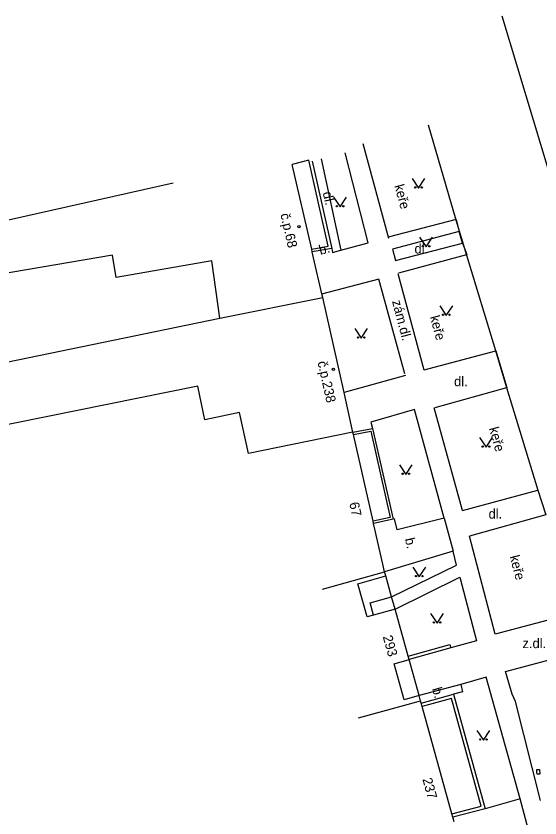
# Model space of a CAD drawing. Extents: x -577457 to -568404, y -1208466 to -1201387.
# Drawn here: x -575437.2 to -575396.6, y -1204075.1 to -1204012.9 of the extents above; entities that cross this region are included whole.
import ezdxf

# ---------------------------------------------------------------- set-up
doc = ezdxf.new("R2010")
doc.units = 0
for name, color, linetype in [('BUDOVY_MĚŘ', 7, 'Continuous'), ('BUDOVY_NEMĚŘ', 7, 'Continuous'), ('OBVOD_PILÍŘE', 7, 'Continuous'), ('POMOC_POPIS', 7, 'Continuous'), ('ROZHRANÍ_PLOCH', 7, 'Continuous'), ('ZELEŇ', 7, 'Continuous'), ('ZN_BUDOV', 7, 'Continuous'), ('ZN_DOPLŇKOVÉ', 7, 'Continuous'), ('ZN_KULTUR', 7, 'Continuous'), ('Č_POPIS_ORIENT', 7, 'Continuous')]:
    doc.layers.add(name, color=color, linetype=linetype)

msp = doc.modelspace()

# ---------------------------------------------------------------- linework, layer by layer
at = {"layer": 'BUDOVY_MĚŘ'}
for points in [[(-575414.27, -1204030.96), (-575415.79, -1204024.4)], [(-575414.22, -1204031.18), (-575414.27, -1204030.96)], [(-575414.12, -1204031.63), (-575414.22, -1204031.18)], [(-575413.4, -1204034.71), (-575413.47, -1204034.43)], [(-575411.75, -1204042.09), (-575413.4, -1204034.71)], [(-575411.07, -1204045.16), (-575411.17, -1204044.69)], [(-575411.03, -1204045.34), (-575411.07, -1204045.16)], [(-575409.5, -1204052.08), (-575411.03, -1204045.34)], [(-575409.46, -1204052.25), (-575409.5, -1204052.08)], [(-575409.36, -1204052.69), (-575409.46, -1204052.25)], [(-575408.61, -1204056.01), (-575408.75, -1204055.4)], [(-575413.43, -1204057.36), (-575408.61, -1204056.01)], [(-575408.52, -1204056.33), (-575408.61, -1204056.01)], [(-575408.07, -1204057.95), (-575408.52, -1204056.33)], [(-575407.8, -1204058.9), (-575408.07, -1204057.95)], [(-575406.78, -1204062.56), (-575407.8, -1204058.9)], [(-575406.71, -1204062.81), (-575406.78, -1204062.56)], [(-575405.93, -1204065.61), (-575406.71, -1204062.81)], [(-575405.82, -1204066.01), (-575405.93, -1204065.61)], [(-575410.63, -1204067.34), (-575405.82, -1204066.01)], [(-575405.76, -1204066.21), (-575405.82, -1204066.01)], [(-575405.69, -1204066.46), (-575405.76, -1204066.21)], [(-575403.38, -1204074.8), (-575405.69, -1204066.46)], [(-575403.31, -1204075.05), (-575403.38, -1204074.8)], [(-575403.21, -1204075.42), (-575403.31, -1204075.05)]]:
    msp.add_lwpolyline(points, dxfattribs=at)
at = {"layer": 'BUDOVY_NEMĚŘ'}
for points in [[(-575421.41, -1204036.32), (-575422.03, -1204031.87), (-575429.44, -1204033.17), (-575429.74, -1204031.43), (-575438.56, -1204032.94), (-575438.81, -1204031.51), (-575451.17, -1204033.57), (-575451.64, -1204031.8), (-575447.28, -1204030.82), (-575425.03, -1204025.81)], [(-575421.41, -1204036.32), (-575413.4, -1204034.71)], [(-575419.18, -1204046.83), (-575419.86, -1204043.64), (-575422.55, -1204044.21), (-575423.11, -1204041.59), (-575441.93, -1204045.4), (-575442.87, -1204040.74), (-575421.41, -1204036.32)], [(-575411.07, -1204045.16), (-575419.18, -1204046.83)]]:
    msp.add_lwpolyline(points, dxfattribs=at)
at = {"layer": 'OBVOD_PILÍŘE'}
msp.add_lwpolyline([(-575396.79, -1204071.54), (-575396.8, -1204071.36), (-575396.59, -1204071.35), (-575396.57, -1204071.71), (-575396.78, -1204071.72), (-575396.79, -1204071.54)], dxfattribs=at)
at = {"layer": 'ROZHRANÍ_PLOCH'}
for points in [[(-575395.83, -1204024.99), (-575399.49, -1204012.87)], [(-575405.24, -1204021.31), (-575403.07, -1204028.69)], [(-575410.31, -1204022.76), (-575408.31, -1204030.1)], [(-575413.54, -1204023.96), (-575412.01, -1204031.04)], [(-575412.01, -1204031.04), (-575409.89, -1204030.46), (-575411.66, -1204023.48)], [(-575403.05, -1204028.67), (-575408.33, -1204030.03)], [(-575403.07, -1204028.69), (-575402.26, -1204031.42)], [(-575403.05, -1204028.67), (-575402.82, -1204029.6)], [(-575402.82, -1204029.6), (-575408.01, -1204030.96), (-575407.77, -1204031.85), (-575402.56, -1204030.49)], [(-575402.56, -1204030.49), (-575402.82, -1204029.6)], [(-575412.71, -1204030.9), (-575412.66, -1204031.22)], [(-575402.56, -1204030.49), (-575402.23, -1204031.39)], [(-575412.66, -1204031.22), (-575412.01, -1204031.04)], [(-575407.51, -1204032.8), (-575402.23, -1204031.39)], [(-575402.26, -1204031.42), (-575400.01, -1204038.84)], [(-575413.47, -1204034.43), (-575409.03, -1204033.27)], [(-575407.05, -1204040.65), (-575409.07, -1204033.28)], [(-575405.53, -1204040.35), (-575407.56, -1204032.87)], [(-575405.53, -1204040.33), (-575399.99, -1204038.85)], [(-575400.01, -1204038.84), (-575399.14, -1204041.69)], [(-575399.99, -1204038.85), (-575399.13, -1204041.69)], [(-575406.99, -1204040.78), (-575411.75, -1204042.09)], [(-575404.68, -1204043.24), (-575399.13, -1204041.69)], [(-575399.14, -1204041.69), (-575396.71, -1204049.67)], [(-575402.57, -1204051.25), (-575404.76, -1204043.28)], [(-575404, -1204051.85), (-575406.28, -1204043.42), (-575409.69, -1204044.4), (-575409.55, -1204044.87)], [(-575402.57, -1204051.25), (-575396.71, -1204049.67)], [(-575396.71, -1204049.67), (-575396.09, -1204051.59)], [(-575404, -1204051.85), (-575407.63, -1204052.76), (-575407.85, -1204051.89), (-575407.95, -1204051.91)], [(-575404, -1204051.85), (-575403.28, -1204054.4)], [(-575396.09, -1204051.59), (-575402.03, -1204053.24)], [(-575393.78, -1204059.18), (-575400.03, -1204060.84), (-575402.03, -1204053.24)], [(-575403.28, -1204054.4), (-575408.61, -1204056.01)], [(-575408.07, -1204057.95), (-575403.02, -1204055.49), (-575403.28, -1204054.4)], [(-575407.8, -1204058.9), (-575402.76, -1204056.43), (-575401.48, -1204061.35), (-575403.48, -1204061.9)], [(-575396.5, -1204073.76), (-575398.46, -1204066.08), (-575398.72, -1204065.51), (-575399.23, -1204063.73), (-575392.91, -1204062.05)], [(-575398.1, -1204073.63), (-575400.73, -1204064.17), (-575402.69, -1204064.74)], [(-575402.69, -1204064.74), (-575405.93, -1204065.61)], [(-575402.69, -1204064.74), (-575402.57, -1204065.31), (-575403.25, -1204065.5)], [(-575398.1, -1204073.63), (-575400.8, -1204074.39)], [(-575397.26, -1204076.72), (-575398.1, -1204073.63)]]:
    msp.add_lwpolyline(points, dxfattribs=at)
at = {"layer": 'ZN_BUDOV'}
for centre in [(-575415.26, -1204029.22), (-575412.58, -1204040.3)]:
    msp.add_circle(centre, 0.0875, dxfattribs=at)
at = {"layer": 'ZN_DOPLŇKOVÉ'}
for points in [[(-575414.27, -1204030.96), (-575412.98, -1204030.72), (-575414.5, -1204024.06), (-575415.79, -1204024.4)], [(-575414.24, -1204024.14), (-575412.71, -1204030.9)], [(-575412.71, -1204030.9), (-575414.22, -1204031.18)], [(-575413.47, -1204034.43), (-575414.12, -1204031.63)], [(-575411.17, -1204044.69), (-575411.75, -1204042.09)], [(-575411.07, -1204045.16), (-575409.55, -1204044.87)], [(-575411.03, -1204045.34), (-575409.69, -1204045.08), (-575408.17, -1204051.78), (-575409.5, -1204052.08)], [(-575409.55, -1204044.87), (-575407.95, -1204051.91)], [(-575407.95, -1204051.91), (-575409.46, -1204052.25)], [(-575408.75, -1204055.4), (-575409.36, -1204052.69)], [(-575409.46, -1204059.36), (-575409.97, -1204059.5), (-575410.69, -1204056.93), (-575408.52, -1204056.33)], [(-575409.46, -1204059.36), (-575409.73, -1204058.41), (-575408.07, -1204057.95)], [(-575407.8, -1204058.9), (-575409.46, -1204059.36)], [(-575406.78, -1204062.56), (-575403.55, -1204061.65), (-575403.48, -1204061.9)], [(-575403.48, -1204061.9), (-575406.71, -1204062.81)], [(-575405.93, -1204065.61), (-575407.08, -1204065.93), (-575407.86, -1204063.14), (-575406.71, -1204062.81)], [(-575405.76, -1204066.21), (-575403.25, -1204065.5)], [(-575403.25, -1204065.5), (-575400.8, -1204074.39)], [(-575403.38, -1204074.8), (-575401.12, -1204074.2), (-575403.43, -1204065.83), (-575405.69, -1204066.46)], [(-575400.8, -1204074.39), (-575403.31, -1204075.05)]]:
    msp.add_lwpolyline(points, dxfattribs=at)
at = {"layer": 'ZN_KULTUR'}
for points in [[(-575406.48, -1204025.47), (-575405.98, -1204026.22), (-575405.48, -1204025.47)], [(-575412.57, -1204026.93), (-575412.07, -1204027.68), (-575411.57, -1204026.93)], [(-575405.89, -1204030.04), (-575405.39, -1204030.79), (-575404.89, -1204030.04)], [(-575404.32, -1204035.35), (-575403.82, -1204036.1), (-575403.32, -1204035.35)], [(-575410.93, -1204037.12), (-575410.43, -1204037.87), (-575409.93, -1204037.12)], [(-575401.24, -1204045.59), (-575400.74, -1204046.34), (-575400.24, -1204045.59)], [(-575407.46, -1204047.69), (-575406.96, -1204048.44), (-575406.46, -1204047.69)], [(-575406.42, -1204055.64), (-575405.92, -1204056.39), (-575405.42, -1204055.64)], [(-575405.04, -1204059.23), (-575404.54, -1204059.98), (-575404.04, -1204059.23)], [(-575401.44, -1204068.32), (-575400.94, -1204069.07), (-575400.44, -1204068.32)]]:
    msp.add_lwpolyline(points, dxfattribs=at)
for centre in [(-575406.23, -1204026.17), (-575405.73, -1204026.17), (-575412.32, -1204027.63), (-575411.82, -1204027.63), (-575405.64, -1204030.74), (-575405.14, -1204030.74), (-575404.07, -1204036.05), (-575403.57, -1204036.05), (-575410.68, -1204037.82), (-575410.18, -1204037.82), (-575400.99, -1204046.29), (-575400.49, -1204046.29), (-575407.21, -1204048.39), (-575406.71, -1204048.39), (-575406.17, -1204056.34), (-575405.67, -1204056.34), (-575404.79, -1204059.93), (-575404.29, -1204059.93), (-575401.19, -1204069.02), (-575400.69, -1204069.02)]:
    msp.add_circle(centre, 0.05, dxfattribs=at)

# ---------------------------------------------------------------- texts
at = {"layer": 'POMOC_POPIS'}
for s, rotation, p in [('dl.', 282.75295, (-575413.42, -1204026.58)), ('b.', 15.68592, (-575413.59, -1204031.42)), ('zám.dl.', 284.73235, (-575408.04, -1204035.01)), ('b.', 282.79002, (-575407.04, -1204053.45)), ('b.', 285.61001, (-575404.93, -1204065.08))]:
    msp.add_text(s, height=0.75, rotation=rotation, dxfattribs=at).set_placement(p)
for s, p in [('dl.', (-575406.29, -1204031.3)), ('dl.', (-575403.22, -1204041.6)), ('dl.', (-575400.54, -1204051.88)), ('z.dl.', (-575397.91, -1204061.93))]:
    msp.add_text(s, height=0.75, dxfattribs=at).set_placement(p)
at = {"layer": 'ZELEŇ'}
for rotation, p in [(285.24188, (-575407.86, -1204026.04)), (285.18378, (-575405.1, -1204036.22)), (285.36455, (-575400.51, -1204044.87)), (284.73206, (-575398.91, -1204054.82))]:
    msp.add_text('keře', height=0.75, rotation=rotation, dxfattribs=at).set_placement(p)
at = {"layer": 'Č_POPIS_ORIENT'}
for s, rotation, p in [('č.p.68', 283.00001, (-575416.71, -1204028.26)), ('č.p.238', 282.57001, (-575413.82, -1204039.73)), ('67', 282.79002, (-575411.36, -1204050.68)), ('293', 285.61001, (-575408.76, -1204061.04)), ('237', 285.48997, (-575405.68, -1204072.1))]:
    msp.add_text(s, height=0.75, rotation=rotation, dxfattribs=at).set_placement(p)

doc.saveas('drawing.dxf')
